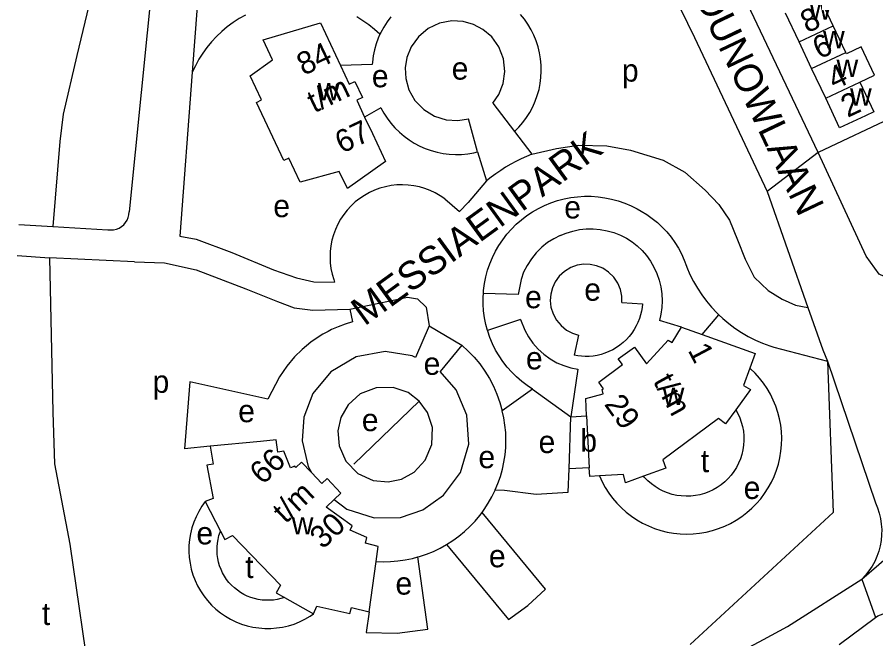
# Model space of a CAD drawing. Extents: x 159045 to 160918, y 380454 to 382516.
# Drawn here: x 159044.7 to 159197.4, y 381259.7 to 381370.2 of the extents above; entities that cross this region are included whole.
import ezdxf

# ---------------------------------------------------------------- set-up
doc = ezdxf.new("R2010")
doc.units = 0
for name, color, linetype in [('BLT_Basislijn', 7, 'Continuous'), ('BLT_Bebouwing', 7, 'Continuous'), ('BLT_Centroide', 7, 'Continuous'), ('BLT_Huisnummer', 7, 'Continuous'), ('BLT_Huisnummer_ tussenligend', 7, 'Continuous'), ('BLT_Huisnummer_reeks', 7, 'Continuous'), ('BLT_Onderverdeling_panden', 7, 'Continuous'), ('BLT_Straatnaam', 7, 'Continuous'), ('BLT_Vlakafsluiter', 7, 'Continuous')]:
    doc.layers.add(name, color=color, linetype=linetype)

msp = doc.modelspace()

# ---------------------------------------------------------------- linework, layer by layer
at = {"layer": 'BLT_Basislijn'}
for p, q in [((159187.12, 381346.13), (159152.54, 381418.92)), ((159107.83, 381361.82), (159102.18, 381361.61)), ((159075.81, 381360.42), (159073.61, 381331.26)), ((159209.63, 381356.79), (159187.12, 381346.13)), ((159129.29, 381354.92), (159133.14, 381349.86)), ((159109.38, 381354.11), (159106.48, 381352.43)), ((159126.57, 381346.25), (159124.92, 381352.14)), ((159052.31, 381348.13), (159051.05, 381332.98)), ((159120.76, 381337.91), (159123.36, 381335.67)), ((159045.02, 381333.37), (159051.05, 381332.98)), ((159051.05, 381332.98), (159060.83, 381332.42)), ((159044.72, 381327.84), (159050.49, 381327.42)), ((159050.49, 381327.42), (159051.05, 381300)), ((159065.6, 381326.7), (159050.49, 381327.42)), ((159133.78, 381320.91), (159127.6, 381321.12)), ((159103.88, 381318.31), (159110.72, 381319.74)), ((159110.72, 381319.74), (159114.08, 381320.44)), ((159114.08, 381320.44), (159115.86, 381320.14)), ((159115.86, 381320.14), (159117.4, 381318.66)), ((159103.88, 381318.31), (159104.3, 381316.04)), ((159117.4, 381318.66), (159117.95, 381315.36)), ((159152.21, 381319.49), (159155.85, 381319.23)), ((159185.29, 381318.59), (159187.94, 381311.08)), ((159166.46, 381313.83), (159169.47, 381317.31)), ((159117.95, 381315.36), (159115.55, 381309.72)), ((159117.95, 381315.36), (159123.77, 381311.89)), ((159134.19, 381316.5), (159128.34, 381314.51)), ((159162.83, 381315.12), (159158.87, 381316.29)), ((159144.51, 381313.7), (159143.74, 381310.13)), ((159123.77, 381311.89), (159119.89, 381307.22)), ((159179.22, 381311.55), (159188.79, 381309.09)), ((159187.94, 381311.08), (159188.79, 381309.09)), ((159188.79, 381309.09), (159197.28, 381283.89)), ((159144.37, 381307.63), (159143.11, 381299.15)), ((159075.39, 381305.39), (159074.47, 381293.5)), ((159089.28, 381302.33), (159075.39, 381305.39)), ((159136.34, 381304.08), (159130.95, 381300.27)), ((159136.34, 381304.08), (159143.11, 381299.15)), ((159116.19, 381301.98), (159104.55, 381290.77)), ((159079.02, 381293.94), (159074.47, 381293.5)), ((159181.68, 381261.92), (159194.88, 381270.3)), ((159190.84, 381258.74), (159197.31, 381263.51))]:
    msp.add_line(p, q, dxfattribs=at)
for points in [[(159120.76, 381506.8), (159118.06, 381500), (159100, 381455.06), (159068.87, 381378.11), (159064.62, 381335.58)], [(159098.9, 381429.84), (159085.28, 381394.65), (159076.7, 381372.07), (159075.81, 381360.42)], [(159072.89, 381414.91), (159069.75, 381406.61), (159065.2, 381395.96), (159061.35, 381385.76), (159057.8, 381373.82), (159055.34, 381363.41), (159052.87, 381352.99), (159052.31, 381348.13)], [(159142.15, 381415.61), (159151.02, 381396.37), (159153.05, 381392.14), (159161.43, 381374.19), (159165.1, 381366.57), (159178.01, 381339.2)], [(159268.17, 381384.55), (159281.37, 381367.65), (159281.69, 381365.82), (159281.43, 381364.45), (159280.1, 381362.93), (159273.51, 381358.02), (159202.79, 381323.98), (159199.83, 381323.66), (159197.95, 381324.51), (159195.63, 381327.74), (159187.12, 381346.13)], [(159085.31, 381370.58), (159084.19, 381369.95), (159083.11, 381369.26), (159082.07, 381368.49), (159081.08, 381367.67), (159080.15, 381366.78), (159079.27, 381365.84), (159078.45, 381364.84), (159077.7, 381363.8), (159077.01, 381362.71), (159076.39, 381361.58), (159075.81, 381360.42)], [(159109.21, 381367.17), (159108.25, 381368.04), (159107.24, 381368.83), (159106.18, 381369.57), (159105.08, 381370.24)], [(159111.11, 381370.24), (159110.46, 381369.36), (159109.87, 381368.44), (159109.35, 381367.47), (159109.21, 381367.17)], [(159133.14, 381349.86), (159133.91, 381350.64), (159134.62, 381351.47), (159135.27, 381352.35), (159135.86, 381353.28), (159136.37, 381354.25), (159136.82, 381355.25), (159137.18, 381356.29), (159137.48, 381357.34), (159137.69, 381358.42), (159137.83, 381359.51), (159137.88, 381360.6), (159137.86, 381361.7), (159137.76, 381362.79), (159137.57, 381363.87), (159137.31, 381364.94), (159136.97, 381365.98), (159136.56, 381367), (159136.07, 381367.98), (159135.52, 381368.93), (159134.89, 381369.83), (159134.2, 381370.68)], [(159129.29, 381354.92), (159130.36, 381356.48), (159131.11, 381358.4), (159131.41, 381360.56), (159131.16, 381362.81), (159130.34, 381364.92), (159129.07, 381366.7), (159127.51, 381368.04), (159125.84, 381368.92), (159124.02, 381369.44), (159121.96, 381369.54), (159119.81, 381369.13), (159117.77, 381368.17), (159116.03, 381366.72), (159114.75, 381364.94), (159113.98, 381363.03), (159113.68, 381361.17), (159113.78, 381359.28), (159114.34, 381357.3), (159115.42, 381355.39), (159116.98, 381353.77), (159118.91, 381352.59), (159121, 381351.94), (159123.06, 381351.83), (159124.92, 381352.14)], [(159109.21, 381367.17), (159108.9, 381366.47), (159108.53, 381365.44), (159108.23, 381364.39), (159108.01, 381363.31), (159107.87, 381362.22), (159107.83, 381361.82)], [(159109.38, 381354.11), (159109.9, 381353.15), (159110.5, 381352.23), (159111.16, 381351.35), (159111.88, 381350.53), (159112.66, 381349.76), (159113.49, 381349.04), (159114.37, 381348.39), (159115.3, 381347.81), (159116.27, 381347.29), (159117.27, 381346.85), (159118.31, 381346.48), (159119.36, 381346.19), (159120.44, 381345.98), (159121.53, 381345.84), (159122.62, 381345.78), (159123.72, 381345.81), (159124.81, 381345.91), (159125.89, 381346.09), (159126.57, 381346.25)], [(159133.14, 381349.86), (159136.2, 381345.83)], [(159136.2, 381345.83), (159140.6, 381346.89), (159144.51, 381347.45), (159149.52, 381347.34), (159153.75, 381346.56), (159159.58, 381344.79), (159163.4, 381342.64), (159166.99, 381339.43), (159169.43, 381336.92), (159171.37, 381334.12), (159172.79, 381330.61), (159174.15, 381327.17), (159175.72, 381324.01), (159178.24, 381321.62), (159180.68, 381320.11), (159183.08, 381319), (159185.29, 381318.59)], [(159126.57, 381346.25), (159128.16, 381341.12)], [(159136.2, 381345.83), (159135.24, 381345.44), (159134.3, 381345.01), (159133.36, 381344.55), (159132.45, 381344.06), (159131.55, 381343.53), (159130.67, 381342.97), (159129.81, 381342.38), (159128.97, 381341.77), (159128.16, 381341.12)], [(159128.16, 381341.12), (159124.86, 381337.24), (159123.36, 381335.67)], [(159120.76, 381337.91), (159119.92, 381338.48), (159119.04, 381338.98), (159118.13, 381339.41), (159117.18, 381339.77), (159116.21, 381340.05), (159115.22, 381340.25), (159114.21, 381340.37), (159113.2, 381340.42), (159112.19, 381340.38), (159111.18, 381340.27), (159110.19, 381340.08), (159109.21, 381339.8), (159108.26, 381339.46), (159107.34, 381339.04), (159106.46, 381338.54), (159105.62, 381337.98), (159104.82, 381337.36), (159104.08, 381336.67), (159103.39, 381335.92), (159102.77, 381335.13), (159102.21, 381334.29), (159101.71, 381333.4), (159101.29, 381332.48), (159100.94, 381331.53), (159100.67, 381330.56), (159100.48, 381329.56), (159100.36, 381328.56), (159100.33, 381327.55), (159100.37, 381326.54), (159100.5, 381325.53), (159100.7, 381324.54), (159100.98, 381323.57), (159101.14, 381323.13)], [(159127.6, 381321.12), (159127.64, 381321.64), (159127.79, 381322.85), (159128.03, 381324.04), (159128.34, 381325.22), (159128.73, 381326.37), (159129.2, 381327.5), (159129.74, 381328.59), (159130.35, 381329.64), (159131.02, 381330.65), (159131.77, 381331.62), (159132.57, 381332.54), (159133.43, 381333.4), (159134.35, 381334.2), (159135.32, 381334.94), (159136.33, 381335.61), (159137.39, 381336.22), (159138.48, 381336.75), (159139.61, 381337.22), (159140.76, 381337.61), (159141.94, 381337.92), (159143.13, 381338.15), (159144.34, 381338.3), (159145.56, 381338.38), (159146.77, 381338.38), (159147.99, 381338.29), (159149.19, 381338.12), (159150.39, 381337.88), (159151.56, 381337.56), (159152.71, 381337.16), (159153.84, 381336.69), (159154.92, 381336.15), (159155.63, 381335.74)], [(159178.01, 381339.2), (159185.29, 381318.59)], [(159060.83, 381332.42), (159061.34, 381332.38), (159061.85, 381332.41), (159062.35, 381332.53), (159062.82, 381332.72), (159063.26, 381332.99), (159063.65, 381333.31), (159063.98, 381333.7), (159064.25, 381334.13), (159064.45, 381334.6), (159064.57, 381335.1), (159064.62, 381335.58)], [(159155.63, 381335.74), (159156.64, 381335.13), (159157.61, 381334.45), (159158.53, 381333.71), (159159.4, 381332.91), (159160.21, 381332.05), (159160.96, 381331.13), (159161.64, 381330.17), (159162.26, 381329.17), (159162.82, 381328.12), (159163.29, 381327.04), (159163.7, 381325.93), (159163.76, 381325.75)], [(159141.25, 381331.39), (159142.33, 381331.84), (159143.47, 381332.19), (159144.66, 381332.44), (159145.88, 381332.58), (159147.13, 381332.59), (159148.37, 381332.49), (159149.6, 381332.26), (159150.8, 381331.91), (159151.94, 381331.46), (159153.02, 381330.9), (159154.03, 381330.26), (159154.94, 381329.54), (159155.79, 381328.74), (159156.58, 381327.85), (159157.3, 381326.86), (159157.92, 381325.8), (159158.45, 381324.67), (159158.86, 381323.49), (159159.16, 381322.28), (159159.33, 381321.05), (159159.38, 381319.81), (159159.32, 381318.6), (159159.14, 381317.42), (159158.87, 381316.29)], [(159073.61, 381331.26), (159076.53, 381330.77), (159082.85, 381328.38), (159090.29, 381325.3), (159094.36, 381323.89), (159097.44, 381323.19), (159101.14, 381323.13)], [(159141.25, 381331.39), (159140.11, 381330.83), (159139.01, 381330.13), (159137.96, 381329.3), (159136.99, 381328.34), (159136.12, 381327.27), (159135.36, 381326.1), (159134.75, 381324.86), (159134.28, 381323.56), (159133.78, 381320.91)], [(159065.6, 381326.7), (159070.92, 381326.56), (159076.53, 381325.3), (159085.37, 381321.93), (159090.99, 381319.68), (159093.93, 381318.56), (159097.3, 381318.14), (159103.88, 381318.31)], [(159152.21, 381319.49), (159152.19, 381320.62), (159151.95, 381321.79), (159151.47, 381322.94), (159150.76, 381324), (159149.86, 381324.89), (159148.82, 381325.57), (159147.71, 381326.03), (159146.6, 381326.26), (159145.47, 381326.29), (159144.29, 381326.11), (159143.11, 381325.69), (159142.03, 381325.03), (159141.09, 381324.17), (159140.36, 381323.16), (159139.85, 381322.08), (159139.57, 381320.98), (159139.48, 381319.85), (159139.61, 381318.66), (159139.98, 381317.47), (159140.58, 381316.35), (159141.4, 381315.38), (159142.37, 381314.6), (159143.43, 381314.04), (159144.51, 381313.7)], [(159163.76, 381325.75), (159164.32, 381324.47), (159164.95, 381323.23), (159165.65, 381322.02), (159166.42, 381320.85), (159167.26, 381319.73), (159168.16, 381318.66), (159169.12, 381317.64), (159169.47, 381317.31)], [(159128.34, 381314.51), (159128.04, 381315.59), (159127.8, 381316.78), (159127.64, 381317.99), (159127.56, 381319.21), (159127.56, 381320.42), (159127.6, 381321.12)], [(159155.85, 381319.23), (159155.79, 381318.59), (159155.68, 381317.94), (159155.52, 381317.29), (159155.32, 381316.63), (159155.06, 381315.97), (159154.75, 381315.32), (159154.4, 381314.69), (159153.98, 381314.07), (159153.52, 381313.48), (159153.02, 381312.92), (159152.46, 381312.4), (159151.87, 381311.92), (159151.24, 381311.48), (159150.59, 381311.1), (159149.91, 381310.77), (159149.21, 381310.49), (159148.51, 381310.27), (159147.8, 381310.1), (159147.09, 381309.98), (159146.38, 381309.92), (159145.69, 381309.91), (159145.02, 381309.94), (159144.37, 381310.02), (159143.74, 381310.13)], [(159169.47, 381317.31), (159170.13, 381316.68), (159171.2, 381315.78), (159172.32, 381314.94), (159173.49, 381314.17), (159174.69, 381313.47), (159175.94, 381312.83), (159177.22, 381312.27), (159178.53, 381311.78), (159179.22, 381311.55)], [(159104.3, 381316.04), (159103.04, 381315.66), (159101.8, 381315.2), (159100.59, 381314.67), (159099.98, 381314.36)], [(159134.19, 381316.5), (159134.96, 381314.59), (159135.61, 381313.4), (159136.4, 381312.27), (159137.32, 381311.22), (159138.35, 381310.29), (159139.46, 381309.48), (159140.65, 381308.8), (159141.88, 381308.27), (159143.13, 381307.88), (159144.37, 381307.63)], [(159099.98, 381314.36), (159099.06, 381313.85), (159098.23, 381313.34), (159096.94, 381312.45), (159095.4, 381311.16), (159094.03, 381309.84), (159092.66, 381308.19), (159091.37, 381306.31), (159089.28, 381302.33)], [(159136.34, 381304.08), (159135.37, 381304.72), (159134.4, 381305.46), (159133.48, 381306.26), (159132.62, 381307.11), (159131.81, 381308.02), (159131.06, 381308.99), (159130.38, 381310), (159129.77, 381311.05), (159129.23, 381312.14), (159128.76, 381313.26), (159128.36, 381314.42), (159128.34, 381314.51)], [(159115.55, 381309.72), (159114.92, 381310.04), (159110.12, 381310.81), (159105, 381309.86), (159100.47, 381307.18), (159097.29, 381303.31), (159095.68, 381299.1), (159095.37, 381294.92), (159096.42, 381290.35), (159097.02, 381289.29)], [(159123.77, 381311.89), (159124.9, 381310.87), (159125.96, 381309.76), (159126.95, 381308.57), (159127.86, 381307.3), (159128.68, 381305.98), (159129.39, 381304.6), (159130.01, 381303.18), (159130.52, 381301.73), (159130.95, 381300.27)], [(159188.79, 381309.09), (159189.77, 381282.15), (159164.35, 381258.74)], [(159148.21, 381288.68), (159148.69, 381287.63), (159149.25, 381286.61), (159149.88, 381285.63), (159150.57, 381284.7), (159151.32, 381283.82), (159152.14, 381282.99), (159153, 381282.22), (159153.92, 381281.51), (159154.89, 381280.86), (159155.9, 381280.29), (159156.94, 381279.78), (159158.02, 381279.35), (159159.13, 381278.99), (159160.25, 381278.71), (159161.4, 381278.51), (159162.55, 381278.38), (159163.71, 381278.34), (159164.87, 381278.38), (159166.03, 381278.49), (159167.17, 381278.69), (159168.3, 381278.97), (159169.41, 381279.32), (159170.49, 381279.74), (159171.54, 381280.24), (159172.55, 381280.81), (159173.52, 381281.45), (159174.44, 381282.16), (159175.32, 381282.92), (159176.13, 381283.75), (159176.89, 381284.63), (159177.59, 381285.55), (159178.22, 381286.53), (159178.78, 381287.55), (159179.28, 381288.6), (159179.69, 381289.68), (159180.04, 381290.79), (159180.3, 381291.92), (159180.49, 381293.07), (159180.6, 381294.23), (159180.62, 381295.39), (159180.57, 381296.55), (159180.44, 381297.7), (159180.23, 381298.84), (159179.94, 381299.97), (159179.57, 381301.07), (159179.13, 381302.14), (159178.62, 381303.18), (159178.03, 381304.19), (159177.38, 381305.15), (159176.66, 381306.06), (159175.89, 381306.93), (159175.05, 381307.73), (159174.95, 381307.82)], [(159101.09, 381284.48), (159103.3, 381282.76), (159108.18, 381281.2), (159112.87, 381281.3), (159116.85, 381282.62), (159120.53, 381285.23), (159123.5, 381289.26), (159124.99, 381294.3), (159124.65, 381299.5), (159122.73, 381303.96), (159119.89, 381307.22)], [(159116.19, 381301.98), (159114.21, 381303.48), (159111.55, 381304.39), (159108.53, 381304.36), (159105.69, 381303.24), (159103.53, 381301.32), (159102.24, 381299.06), (159101.71, 381296.71), (159101.93, 381294.01), (159103.14, 381291.31), (159105.28, 381289.12), (159107.97, 381287.87), (159110.67, 381287.6), (159113.02, 381288.09), (159115.31, 381289.33), (159117.27, 381291.46), (159118.43, 381294.28), (159118.52, 381297.3), (159117.65, 381299.97), (159116.19, 381301.98)], [(159051.05, 381300), (159051.38, 381290.82), (159054.05, 381276.57), (159057.95, 381250), (159060.19, 381225.62)], [(159129.71, 381286.2), (159130.18, 381287.35), (159130.61, 381288.59), (159130.97, 381289.85), (159131.24, 381291.14), (159131.44, 381292.44), (159131.56, 381293.75), (159131.6, 381295.06), (159131.56, 381296.37), (159131.43, 381297.68), (159131.23, 381298.98), (159130.95, 381300.27)], [(159172.45, 381300.44), (159172.82, 381299.78), (159173.16, 381299.02), (159173.44, 381298.24), (159173.66, 381297.44), (159173.81, 381296.61), (159173.89, 381295.79), (159173.9, 381294.95), (159173.85, 381294.12), (159173.73, 381293.3), (159173.53, 381292.49), (159173.28, 381291.69), (159172.96, 381290.93), (159172.58, 381290.18), (159172.14, 381289.48), (159171.64, 381288.81), (159171.09, 381288.19), (159170.49, 381287.61), (159169.84, 381287.08), (159169.15, 381286.61), (159168.43, 381286.2), (159167.68, 381285.85), (159166.89, 381285.56), (159166.09, 381285.33), (159165.27, 381285.17), (159164.45, 381285.08), (159163.61, 381285.06), (159162.78, 381285.11), (159161.96, 381285.22), (159161.14, 381285.4), (159160.35, 381285.65), (159159.58, 381285.96), (159158.83, 381286.34), (159158.12, 381286.77), (159157.45, 381287.26), (159156.82, 381287.81), (159156.23, 381288.4), (159156.05, 381288.62)], [(159129.71, 381286.2), (159131.32, 381286.15), (159136.96, 381285.42), (159142.64, 381285.78), (159142.82, 381289.92)], [(159127.36, 381282.2), (159127.74, 381282.71), (159128.45, 381283.81), (159129.1, 381284.95), (159129.68, 381286.13), (159129.71, 381286.2)], [(159078.16, 381284.14), (159077.54, 381283.28), (159076.99, 381282.37), (159076.52, 381281.43), (159076.11, 381280.45), (159075.78, 381279.44), (159075.53, 381278.41), (159075.35, 381277.37), (159075.25, 381276.32), (159075.24, 381275.26), (159075.3, 381274.2), (159075.45, 381273.15), (159075.67, 381272.12), (159075.97, 381271.1), (159076.34, 381270.11), (159076.79, 381269.15), (159077.31, 381268.23), (159077.9, 381267.35), (159078.55, 381266.52), (159079.27, 381265.73), (159080.04, 381265.01), (159080.86, 381264.34), (159081.73, 381263.74), (159082.65, 381263.21), (159083.6, 381262.75), (159084.58, 381262.36), (159085.59, 381262.04), (159086.62, 381261.8), (159087.67, 381261.65), (159088.73, 381261.57), (159089.79, 381261.57), (159090.84, 381261.65), (159091.89, 381261.81), (159092.92, 381262.05), (159093.93, 381262.36), (159094.91, 381262.75), (159095.87, 381263.22), (159096.78, 381263.75), (159097.39, 381264.16)], [(159197.28, 381283.89), (159197.66, 381282.99), (159197.96, 381282.05), (159198.19, 381281.1), (159198.33, 381280.13), (159198.4, 381279.16), (159198.39, 381278.18), (159198.3, 381277.2), (159198.13, 381276.24), (159197.88, 381275.29), (159197.55, 381274.37), (159197.15, 381273.47), (159196.68, 381272.61), (159196.14, 381271.8), (159195.54, 381271.03), (159194.88, 381270.3)], [(159121.06, 381276.48), (159122.16, 381277.19), (159123.23, 381277.96), (159124.24, 381278.8), (159125.2, 381279.69), (159126.11, 381280.64), (159126.95, 381281.65), (159127.36, 381282.2)], [(159121.06, 381276.48), (159121.63, 381275.79), (159132.07, 381263.14), (159135.49, 381265.67), (159138.62, 381268.56), (159127.36, 381282.2)], [(159092.24, 381267.07), (159091.61, 381266.87), (159090.94, 381266.72), (159090.27, 381266.62), (159089.59, 381266.57), (159088.91, 381266.57), (159088.24, 381266.62), (159087.56, 381266.72), (159086.9, 381266.87), (159086.25, 381267.07), (159085.62, 381267.32), (159085, 381267.62), (159084.42, 381267.97), (159083.86, 381268.35), (159083.33, 381268.78), (159082.83, 381269.25), (159082.37, 381269.75), (159081.95, 381270.28), (159081.57, 381270.85), (159081.24, 381271.44), (159080.95, 381272.06), (159080.71, 381272.7), (159080.52, 381273.35), (159080.37, 381274.02), (159080.28, 381274.69), (159080.24, 381275.37), (159080.25, 381276.05), (159080.31, 381276.73), (159080.43, 381277.4), (159080.59, 381278.06), (159080.8, 381278.7), (159080.87, 381278.87)], [(159115.92, 381274.27), (159116.26, 381274.36), (159117.5, 381274.78), (159118.72, 381275.27), (159119.91, 381275.84), (159121.06, 381276.48)], [(159107.27, 381264.54), (159106.78, 381260.85), (159112.28, 381260.71), (159117.72, 381261.42), (159115.92, 381274.27)], [(159108.52, 381273.49), (159109.77, 381273.43), (159111.09, 381273.46), (159112.4, 381273.57), (159113.7, 381273.75), (159114.99, 381274.02), (159115.92, 381274.27)], [(159197.31, 381263.51), (159197.73, 381263.79), (159198.18, 381264), (159198.67, 381264.14), (159199.17, 381264.2), (159199.67, 381264.18), (159200.16, 381264.08), (159200.63, 381263.9), (159201.07, 381263.65), (159201.46, 381263.33), (159201.8, 381262.96), (159202.07, 381262.54), (159202.28, 381262.08), (159202.41, 381261.59), (159202.46, 381261.09), (159202.43, 381260.59), (159202.32, 381260.1), (159202.13, 381259.63), (159201.87, 381259.2), (159201.55, 381258.81), (159201.17, 381258.48), (159200.77, 381258.23)], [(159136.04, 381237.94), (159146.43, 381243.24), (159156.78, 381248.62), (159167.1, 381254.07), (159177.38, 381259.59), (159181.68, 381261.92)]]:
    msp.add_lwpolyline(points, dxfattribs=at)
at = {"layer": 'BLT_Bebouwing'}
for p, q in [((159189.8, 381368.66), (159187.4, 381373.75)), ((159183.72, 381365.79), (159181.32, 381370.89)), ((159098.61, 381369.19), (159102.18, 381361.61)), ((159192.02, 381363.95), (159189.8, 381368.66)), ((159185.94, 381361.08), (159183.72, 381365.79)), ((159188.44, 381355.78), (159185.94, 381361.08)), ((159162.83, 381315.12), (159166.46, 381313.83)), ((159142.82, 381289.92), (159143.11, 381299.15)), ((159090.78, 381295.06), (159087.97, 381294.79)), ((159095.27, 381291.11), (159097.02, 381289.29)), ((159097.02, 381289.29), (159098.9, 381287.32)), ((159146.42, 381290.14), (159142.82, 381289.92)), ((159099.67, 381283.11), (159101.09, 381284.48)), ((159078.16, 381284.14), (159080.87, 381278.87)), ((159108.52, 381273.49), (159108.87, 381276.16)), ((159107.27, 381264.54), (159108.52, 381273.49)), ((159092.24, 381267.07), (159097.39, 381264.16))]:
    msp.add_line(p, q, dxfattribs=at)
for points in [[(159106.48, 381352.43), (159107.86, 381349.51), (159110.2, 381344.58), (159103.41, 381339.78), (159101.98, 381342.8), (159095.02, 381340.91), (159093, 381345.17), (159092.09, 381344.76), (159087.24, 381355.05), (159088.15, 381355.5), (159086.14, 381359.76), (159090.13, 381362.61), (159088.44, 381366.19), (159098.61, 381369.19)], [(159194.52, 381358.65), (159197.14, 381359.89), (159194.77, 381364.91), (159192.15, 381363.67), (159192.02, 381363.95)], [(159102.18, 381361.61), (159103.74, 381358.31), (159104.73, 381358.79), (159106.08, 381355.9), (159105.11, 381355.43), (159106.48, 381352.43)], [(159194.52, 381358.65), (159197, 381353.38), (159195.5, 381352.67), (159190.92, 381350.51), (159188.44, 381355.78)], [(159145.95, 381299.34), (159145.79, 381302.45), (159148.86, 381303.25), (159148.69, 381304.04), (159148.97, 381304.18), (159148.12, 381305.32), (159152.32, 381308.46), (159151.58, 381309.46), (159154.43, 381311.56), (159156.58, 381308.59), (159160.43, 381312.8), (159161.18, 381312.4), (159162.83, 381315.12)], [(159166.46, 381313.83), (159175.9, 381310.45), (159174.95, 381307.82)], [(159174.95, 381307.82), (159173.85, 381304.77), (159175.1, 381304.02), (159172.45, 381300.44)], [(159172.45, 381300.44), (159170.61, 381297.94), (159169.36, 381298.86), (159159.48, 381291.52), (159160.01, 381290.06), (159156.05, 381288.62)], [(159143.11, 381299.15), (159145.95, 381299.34)], [(159079.02, 381293.94), (159079.53, 381290.79), (159078.44, 381290.6), (159079.54, 381284.66), (159078.16, 381284.14)], [(159087.97, 381294.79), (159079.02, 381293.94)], [(159095.27, 381291.11), (159094.26, 381290.15), (159094.09, 381290.4), (159093.29, 381290.09), (159092.09, 381293.09), (159091.07, 381292.9), (159090.78, 381295.06)], [(159148.21, 381288.68), (159146.5, 381288.59), (159146.42, 381290.14)], [(159101.09, 381284.48), (159102.28, 381285.62), (159099.8, 381288.19), (159098.9, 381287.32)], [(159156.05, 381288.62), (159152.86, 381287.46), (159152.48, 381288.91), (159148.21, 381288.68)], [(159108.87, 381276.16), (159106.64, 381276.71), (159106.87, 381277.75), (159103.91, 381279.03), (159104.27, 381279.83), (159099.67, 381283.11)], [(159080.87, 381278.87), (159081.63, 381277.4), (159083.01, 381278.11), (159091.52, 381269.25), (159090.76, 381267.9), (159092.24, 381267.07)], [(159097.39, 381264.16), (159097.98, 381265.51), (159103.87, 381264.21), (159104.12, 381265.28), (159107.27, 381264.54)]]:
    msp.add_lwpolyline(points, dxfattribs=at)
at = {"layer": 'BLT_Onderverdeling_panden'}
for p, q in [((159183.72, 381365.79), (159189.8, 381368.66)), ((159185.94, 381361.08), (159192.02, 381363.95)), ((159188.44, 381355.78), (159194.52, 381358.65)), ((159145.95, 381299.34), (159146.42, 381290.14))]:
    msp.add_line(p, q, dxfattribs=at)
at = {"layer": 'BLT_Vlakafsluiter'}
for p, q in [((159187.12, 381346.13), (159178.01, 381339.2)), ((159194.88, 381270.3), (159219.49, 381291.9)), ((159194.88, 381270.3), (159197.31, 381263.51))]:
    msp.add_line(p, q, dxfattribs=at)

# ---------------------------------------------------------------- texts
at = {"layer": 'BLT_Centroide'}
for s, p in [('w', (159185.56, 381369.78)), ('w', (159187.96, 381364.69)), ('w', (159190.36, 381359.59)), ('e', (159107.76, 381357.74)), ('e', (159121.96, 381359.1)), ('p', (159152.21, 381358.75)), ('w', (159098.17, 381355.41)), ('w', (159192.77, 381354.5)), ('e', (159090.24, 381334.66)), ('e', (159141.96, 381334.43)), ('e', (159145.52, 381319.81)), ('e', (159135, 381318.48)), ('e', (159135.15, 381307.61)), ('e', (159116.97, 381306.64)), ('p', (159068.78, 381303.45)), ('w', (159159.46, 381301.28)), ('e', (159084, 381298.22)), ('e', (159105.98, 381296.64)), ('b', (159144.82, 381292.99)), ('e', (159137.4, 381292.74)), ('e', (159126.71, 381290.05)), ('t', (159166.24, 381289.34)), ('e', (159173.86, 381284.58)), ('w', (159093.52, 381278.27)), ('e', (159076.58, 381276.51)), ('e', (159128.57, 381272.44)), ('t', (159085.26, 381270.53)), ('e', (159111.96, 381267.58)), ('t', (159049.12, 381262.18))]:
    msp.add_text(s, height=4, dxfattribs=at).set_placement(p)
at = {"layer": 'BLT_Huisnummer'}
for s, rotation, p in [('6', 25.2338, (159187.32, 381362.66)), ('2', 25.2391, (159192.34, 381352.29))]:
    msp.add_text(s, height=4, rotation=rotation, dxfattribs=at).set_placement(p)
at = {"layer": 'BLT_Huisnummer_ tussenligend'}
for s, rotation, p in [('8', 25.2338, (159185.16, 381367.31)), ('4', 25.2391, (159190, 381357.24))]:
    msp.add_text(s, height=4, rotation=rotation, dxfattribs=at).set_placement(p)
at = {"layer": 'BLT_Huisnummer_reeks'}
for s, rotation, p in [('84', 25.4736, (159095.64, 381359.76)), ('t/m', 25.4736, (159097.5, 381353.11)), ('67', 25.4736, (159102.44, 381345.9)), ('1', 297.857, (159163.86, 381311.02)), ('t/m', 298.7115, (159157.67, 381305.5)), ('29', 305.5965, (159148.96, 381301.4)), ('66', 43.3052, (159088.36, 381286.96)), ('t/m', 43.3052, (159092.43, 381280.05)), ('30', 43.3052, (159099.05, 381275.52))]:
    msp.add_text(s, height=4, rotation=rotation, dxfattribs=at).set_placement(p)
at = {"layer": 'BLT_Straatnaam'}
for s, height, rotation, p in [('GLASOUNOWLAAN', 4.9999, 295.4363, (159157.31, 381390.2)), ('MESSIAENPARK', 5, 35.9856, (159106.46, 381315.2))]:
    msp.add_text(s, height=height, rotation=rotation, dxfattribs=at).set_placement(p)

doc.saveas('drawing.dxf')
